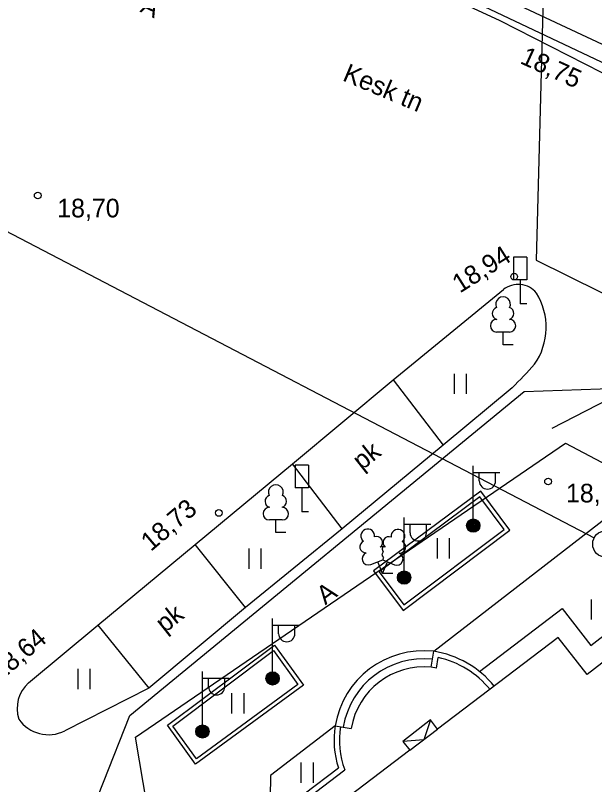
# Model space of a CAD drawing. Extents: x 713497 to 713863, y 6590062 to 6590327.
# Drawn here: x 713647.37 to 713669.1, y 6590193.98 to 6590222.86 of the extents above; entities that cross this region are included whole.
import ezdxf

# ---------------------------------------------------------------- set-up
doc = ezdxf.new("R2010")
doc.units = 0
for name, color, linetype in [('HALJASTUS', 7, 'Continuous'), ('HOONE', 7, 'Continuous'), ('HOONEDET', 7, 'Continuous'), ('KORGUS', 7, 'Continuous'), ('KPKAABEL', 7, 'Continuous'), ('KTRASS', 7, 'Continuous'), ('LIIKLUS', 7, 'Continuous'), ('MPKAABEL', 7, 'Continuous'), ('POST', 7, 'Continuous'), ('PUU', 7, 'Continuous'), ('SIKAEV', 7, 'Continuous'), ('SITRASS', 7, 'Continuous'), ('TEE', 7, 'Continuous'), ('VTRASS', 7, 'Continuous'), ('Слой 1', 7, 'Continuous')]:
    doc.layers.add(name, color=color, linetype=linetype)

msp = doc.modelspace()

# ---------------------------------------------------------------- linework, layer by layer
at = {"layer": 'HALJASTUS'}
for p, q in [((713663.824, 6590209.408), (713663.824, 6590208.647)), ((713664.279, 6590209.408), (713664.279, 6590208.647)), ((713663.193, 6590203.229), (713663.193, 6590202.468)), ((713663.648, 6590203.229), (713663.648, 6590202.468)), ((713656.123, 6590202.848), (713656.123, 6590202.087)), ((713656.578, 6590202.848), (713656.578, 6590202.087)), ((713668.964, 6590200.937), (713668.964, 6590200.176)), ((713649.711, 6590198.324), (713649.711, 6590197.563)), ((713650.166, 6590198.324), (713650.166, 6590197.563)), ((713655.481, 6590197.418), (713655.481, 6590196.657)), ((713655.936, 6590197.418), (713655.936, 6590196.657)), ((713658.084, 6590194.816), (713658.084, 6590194.055)), ((713658.539, 6590194.816), (713658.539, 6590194.055))]:
    msp.add_line(p, q, dxfattribs=at)
at = {"layer": 'HOONE'}
for points in [[(713527.261, 6590284.603), (713571.838, 6590266.115), (713573.888, 6590266.247), (713614.395, 6590248.483), (713630.517, 6590241.151), (713667.174, 6590224.027), (713666.91, 6590213.67), (713710.13, 6590192.26), (713734.713, 6590179.152)], [(713694.46, 6590176.83), (713699.344, 6590186.554), (713671.45, 6590200.16), (713668.812, 6590198.114), (713667.734, 6590199.504), (713663.207, 6590196.061), (713662.943, 6590196.409), (713661.91, 6590195.607), (713662.167, 6590195.27), (713657.62, 6590191.813), (713658.772, 6590190.327), (713656.103, 6590188.256), (713661.399, 6590157.924), (713672.043, 6590159.781), (713667.37, 6590185.73), (713670.62, 6590188.46), (713694.46, 6590176.83)]]:
    msp.add_lwpolyline(points, dxfattribs=at)
at = {"layer": 'HOONEDET'}
for p, q in [((713662.969, 6590198.386), (713663.062, 6590198.988)), ((713663.167, 6590198.356), (713663.228, 6590198.753)), ((713663.167, 6590198.356), (713662.969, 6590198.386)), ((713662.943, 6590196.409), (713662.687, 6590195.666)), ((713659.37, 6590196.194), (713659.972, 6590196.094)), ((713662.167, 6590195.27), (713663.207, 6590196.061)), ((713662.687, 6590195.666), (713661.91, 6590195.607)), ((713657.049, 6590192.502), (713659.726, 6590194.537))]:
    msp.add_line(p, q, dxfattribs=at)
for points in [[(713664.774, 6590198.233), (713667.877, 6590200.593), (713668.95, 6590199.208), (713671.356, 6590201.074), (713700.308, 6590186.952), (713697.281, 6590180.663), (713694.89, 6590175.88), (713687.16, 6590179.44)], [(713656.103, 6590188.256), (713655.742, 6590190.431), (713655.898, 6590190.546), (713657.62, 6590191.813), (713656.921, 6590192.656), (713659.489, 6590194.608)]]:
    msp.add_lwpolyline(points, dxfattribs=at)
for centre, radius, start, end in [((713662.688, 6590195.646), 3.363, 83.6246, 170.6216), ((713662.484, 6590195.358), 3.676, 39.1464, 80.9529), ((713662.688, 6590195.646), 3.058, 83.8632, 170.6216), ((713662.484, 6590195.358), 3.476, 39.1464, 77.638), ((713662.691, 6590195.644), 2.756, 84.2096, 170.5984), ((713662.688, 6590195.646), 3.363, 170.6216, 197.963), ((713662.688, 6590195.646), 3.163, 170.6216, 200.5142)]:
    msp.add_arc(centre, radius, start, end, dxfattribs=at)
at = {"layer": 'KORGUS'}
for centre in [(713648.21, 6590216.1), (713666.08, 6590213.05), (713667.35, 6590205.36), (713655, 6590204.18)]:
    msp.add_circle(centre, 0.125, dxfattribs=at)
at = {"layer": 'KPKAABEL'}
msp.add_lwpolyline([(713529.988, 6590287.362), (713528.13, 6590283.39), (713562.908, 6590269.342), (713609.57, 6590248.393), (713642.834, 6590233.164), (713665.543, 6590222.669), (713703.801, 6590203.145), (713710.007, 6590200.019), (713735.256, 6590187.298), (713757.247, 6590176.218), (713786.95, 6590160.25), (713778.485, 6590144.103)], dxfattribs=at)
at = {"layer": 'KTRASS'}
msp.add_lwpolyline([(713665.103, 6590223.793), (713695.778, 6590209.413)], dxfattribs=at)
at = {"layer": 'LIIKLUS'}
for points in [[(713666.061, 6590213.785), (713666.061, 6590212.935)], [(713666.561, 6590213.785), (713666.061, 6590213.785)], [(713666.561, 6590213.785), (713666.561, 6590212.935)], [(713666.561, 6590212.935), (713666.061, 6590212.935)], [(713666.311, 6590212.935), (713666.311, 6590212.035)], [(713666.561, 6590212.035), (713666.311, 6590212.035)], [(713657.869, 6590205.976), (713657.869, 6590205.126)], [(713658.369, 6590205.976), (713657.869, 6590205.976)], [(713658.369, 6590205.976), (713658.369, 6590205.126)], [(713658.369, 6590205.126), (713657.869, 6590205.126)], [(713658.119, 6590205.126), (713658.119, 6590204.226)], [(713658.369, 6590204.226), (713658.119, 6590204.226)]]:
    msp.add_lwpolyline(points, dxfattribs=at)
at = {"layer": 'MPKAABEL'}
msp.add_lwpolyline([(713649.277, 6590187.265), (713649.689, 6590191.57), (713651.67, 6590196.573), (713666.461, 6590208.741), (713673.579, 6590208.987)], dxfattribs=at)
at = {"layer": 'POST'}
for p, q in [((713664.546, 6590203.954), (713664.546, 6590205.954)), ((713664.546, 6590205.704), (713665.546, 6590205.704)), ((713664.773, 6590205.383), (713664.773, 6590205.704)), ((713665.385, 6590205.383), (713665.385, 6590205.704)), ((713661.952, 6590202.005), (713661.952, 6590204.005)), ((713661.952, 6590203.755), (713662.952, 6590203.755)), ((713662.178, 6590203.434), (713662.178, 6590203.755)), ((713662.791, 6590203.434), (713662.791, 6590203.755)), ((713657.02, 6590198.22), (713657.02, 6590200.22)), ((713657.02, 6590199.97), (713658.02, 6590199.97)), ((713657.247, 6590199.649), (713657.247, 6590199.97)), ((713657.859, 6590199.649), (713657.859, 6590199.97)), ((713654.389, 6590196.227), (713654.389, 6590198.227)), ((713654.389, 6590197.977), (713655.389, 6590197.977)), ((713654.615, 6590197.657), (713654.615, 6590197.977)), ((713655.228, 6590197.657), (713655.228, 6590197.977))]:
    msp.add_line(p, q, dxfattribs=at)
for centre, radius in [((713664.546, 6590203.704), 0.25), ((713664.546, 6590203.704), 0.225), ((713664.546, 6590203.704), 0.2), ((713664.546, 6590203.704), 0.175), ((713664.546, 6590203.704), 0.15), ((713664.546, 6590203.704), 0.125), ((713664.546, 6590203.704), 0.1), ((713664.546, 6590203.704), 0.075), ((713664.546, 6590203.704), 0.05), ((713664.546, 6590203.704), 0.025), ((713661.952, 6590201.755), 0.25), ((713661.952, 6590201.755), 0.225), ((713661.952, 6590201.755), 0.2), ((713661.952, 6590201.755), 0.175), ((713661.952, 6590201.755), 0.15), ((713661.952, 6590201.755), 0.125), ((713661.952, 6590201.755), 0.1), ((713661.952, 6590201.755), 0.075), ((713661.952, 6590201.755), 0.05), ((713661.952, 6590201.755), 0.025), ((713657.02, 6590197.97), 0.25), ((713657.02, 6590197.97), 0.225), ((713657.02, 6590197.97), 0.2), ((713657.02, 6590197.97), 0.175), ((713657.02, 6590197.97), 0.15), ((713657.02, 6590197.97), 0.125), ((713657.02, 6590197.97), 0.1), ((713657.02, 6590197.97), 0.075), ((713657.02, 6590197.97), 0.05), ((713657.02, 6590197.97), 0.025), ((713654.389, 6590195.977), 0.25), ((713654.389, 6590195.977), 0.225), ((713654.389, 6590195.977), 0.2), ((713654.389, 6590195.977), 0.175), ((713654.389, 6590195.977), 0.15), ((713654.389, 6590195.977), 0.125), ((713654.389, 6590195.977), 0.1), ((713654.389, 6590195.977), 0.075), ((713654.389, 6590195.977), 0.05), ((713654.389, 6590195.977), 0.025)]:
    msp.add_circle(centre, radius, dxfattribs=at)
for centre in [(713665.079, 6590205.383), (713662.485, 6590203.434), (713657.553, 6590199.649), (713654.922, 6590197.657)]:
    msp.add_arc(centre, 0.306, 180, 0, dxfattribs=at)
at = {"layer": 'PUU'}
for p, q in [((713665.903, 6590210.968), (713665.423, 6590210.968)), ((713665.663, 6590210.493), (713665.663, 6590210.968)), ((713666.043, 6590210.493), (713665.663, 6590210.493)), ((713657.38, 6590203.917), (713656.9, 6590203.917)), ((713657.14, 6590203.442), (713657.14, 6590203.917)), ((713657.52, 6590203.442), (713657.14, 6590203.442)), ((713660.704, 6590202.241), (713661.149, 6590202.416)), ((713661.144, 6590201.906), (713660.969, 6590202.346)), ((713661.144, 6590201.906), (713661.324, 6590202.346)), ((713661.149, 6590202.416), (713661.589, 6590202.236)), ((713661.524, 6590201.906), (713661.144, 6590201.906))]:
    msp.add_line(p, q, dxfattribs=at)
msp.add_lwpolyline([(713661.149, 6590202.911), (713661.129, 6590202.836), (713661.129, 6590202.816), (713661.139, 6590202.786), (713661.159, 6590202.751), (713661.164, 6590202.731), (713661.149, 6590202.696), (713661.124, 6590202.646), (713661.119, 6590202.621), (713661.124, 6590202.606), (713661.134, 6590202.576), (713661.169, 6590202.516), (713661.174, 6590202.496), (713661.169, 6590202.476), (713661.154, 6590202.441), (713661.149, 6590202.416)], dxfattribs=at)
for centre, radius, start, end in [((713665.663, 6590212.013), 0.277, 332.5799, 207.4201), ((713665.493, 6590211.666), 0.233, 109.0217, 253.1415), ((713665.833, 6590211.666), 0.233, 286.8508, 70.9859), ((713665.426, 6590211.205), 0.238, 90.0016, 269.3953), ((713665.901, 6590211.205), 0.238, 270.6047, 89.9984), ((713657.14, 6590204.962), 0.277, 332.5799, 207.4201), ((713656.97, 6590204.615), 0.233, 109.0217, 253.1415), ((713657.31, 6590204.615), 0.233, 286.8508, 70.9859), ((713656.903, 6590204.154), 0.238, 90.0016, 269.3953), ((713657.378, 6590204.154), 0.238, 270.6047, 89.9984), ((713660.587, 6590203.32), 0.256, 111.5027, 232.5173), ((713660.587, 6590203.32), 0.256, 350.4856, 111.5002), ((713661.723, 6590203.311), 0.256, 67.6168, 188.6314), ((713661.723, 6590203.311), 0.256, 306.5997, 67.6143), ((713660.921, 6590203.07), 0.224, 308.5041, 111.5725), ((713661.384, 6590203.065), 0.225, 67.7016, 230.5126), ((713660.513, 6590202.909), 0.224, 111.4304, 274.4987), ((713661.148, 6590202.673), 0.237, 66.7655, 111.5015), ((713661.79, 6590202.899), 0.224, 264.6183, 67.6866), ((713660.617, 6590202.464), 0.237, 111.5014, 291.5004), ((713661.679, 6590202.456), 0.237, 247.6166, 67.6155)]:
    msp.add_arc(centre, radius, start, end, dxfattribs=at)
at = {"layer": 'SIKAEV'}
msp.add_circle((713669.526, 6590203.015), 0.5, dxfattribs=at)
at = {"layer": 'SITRASS'}
for points in [[(713632.364, 6590241.591), (713631.316, 6590239.063), (713644.824, 6590232.721), (713671.883, 6590219.91), (713689.072, 6590211.26), (713720.92, 6590195.235)], [(713624.881, 6590226.328), (713669.083, 6590203.247)]]:
    msp.add_lwpolyline(points, dxfattribs=at)
at = {"layer": 'TEE'}
for points in [[(713647.866, 6590197.802), (713650.463, 6590199.963), (713654.11, 6590202.99), (713657.762, 6590206.021), (713661.546, 6590209.172), (713665.678, 6590212.562)], [(713661.546, 6590209.172), (713663.421, 6590206.719)], [(713666.009, 6590208.88), (713663.421, 6590206.719), (713659.634, 6590203.589), (713656.006, 6590200.636), (713652.374, 6590197.602), (713649.227, 6590196.004)], [(713659.634, 6590203.589), (713657.762, 6590206.021)], [(713660.808, 6590202.004), (713661.916, 6590200.515), (713665.913, 6590203.535), (713664.828, 6590204.997), (713660.808, 6590202.004)], [(713663.062, 6590198.988), (713669.637, 6590204.086), (713682.801, 6590197.201), (713703.163, 6590186.544), (713704.087, 6590185.911), (713704.082, 6590182.055)], [(713656.006, 6590200.636), (713654.11, 6590202.99)], [(713650.463, 6590199.963), (713652.374, 6590197.602)], [(713653.073, 6590196.213), (713657.086, 6590199.223), (713658.178, 6590197.714), (713654.128, 6590194.746), (713653.073, 6590196.213)], [(713659.37, 6590196.194), (713656.941, 6590194.319), (713656.921, 6590192.656)]]:
    msp.add_lwpolyline(points, dxfattribs=at)
for points in [[(713661.018, 6590201.973), (713661.946, 6590200.726), (713665.704, 6590203.565), (713664.797, 6590204.787)], [(713653.281, 6590196.181), (713657.054, 6590199.011), (713657.969, 6590197.747), (713654.162, 6590194.956)]]:
    msp.add_lwpolyline(points, close=True, dxfattribs=at)
for centre, radius, start, end in [((713666.234, 6590211.885), 0.876, 38.9141, 129.3622), ((713664.841, 6590211.152), 2.439, 325.2064, 31.7311), ((713649.63, 6590225.247), 23.155, 315.0217, 318.0234), ((713648.746, 6590196.834), 1.309, 132.2926, 197.3284), ((713648.613, 6590197.212), 1.355, 214.5263, 296.9113)]:
    msp.add_arc(centre, radius, start, end, dxfattribs=at)
at = {"layer": 'VTRASS'}
msp.add_lwpolyline([(713667.509, 6590207.367), (713677.762, 6590212.637), (713688.496, 6590219.445)], dxfattribs=at)
at = {"layer": 'Слой 1'}
msp.add_lwpolyline([(713703.47, 6590188.07), (713697.32, 6590175.48), (713675.01, 6590159.57), (713658.54, 6590156.33), (713651.88, 6590195.77), (713668, 6590206.8)], close=True, dxfattribs=at)

# ---------------------------------------------------------------- texts
at = {"layer": 'KORGUS'}
for s, rotation, p in [('18,75', 335.5012, (713666.264, 6590221.074)), ('18,94', 32.2885, (713664.044, 6590212.414)), ('18,73', 40.4035, (713652.454, 6590202.713)), ('18,64', 40.4035, (713646.818, 6590197.853))]:
    msp.add_text(s, height=0.7, rotation=rotation, dxfattribs=at).set_placement(p)
for s, p in [('18,70', (713648.941, 6590215.275)), ('18,75', (713668.023, 6590204.575))]:
    msp.add_text(s, height=0.7, dxfattribs=at).set_placement(p)
at = {"layer": 'TEE'}
for s, rotation, p in [('A', 334.9508, (713652.016, 6590223.006)), ('Kesk tn', 337.2064, (713659.606, 6590220.426)), ('pk', 38.4032, (713660.365, 6590205.758)), ('A', 36.8549, (713658.998, 6590200.706)), ('pk', 38.3436, (713652.976, 6590199.651))]:
    msp.add_text(s, height=0.7, rotation=rotation, dxfattribs=at).set_placement(p)

doc.saveas('drawing.dxf')
